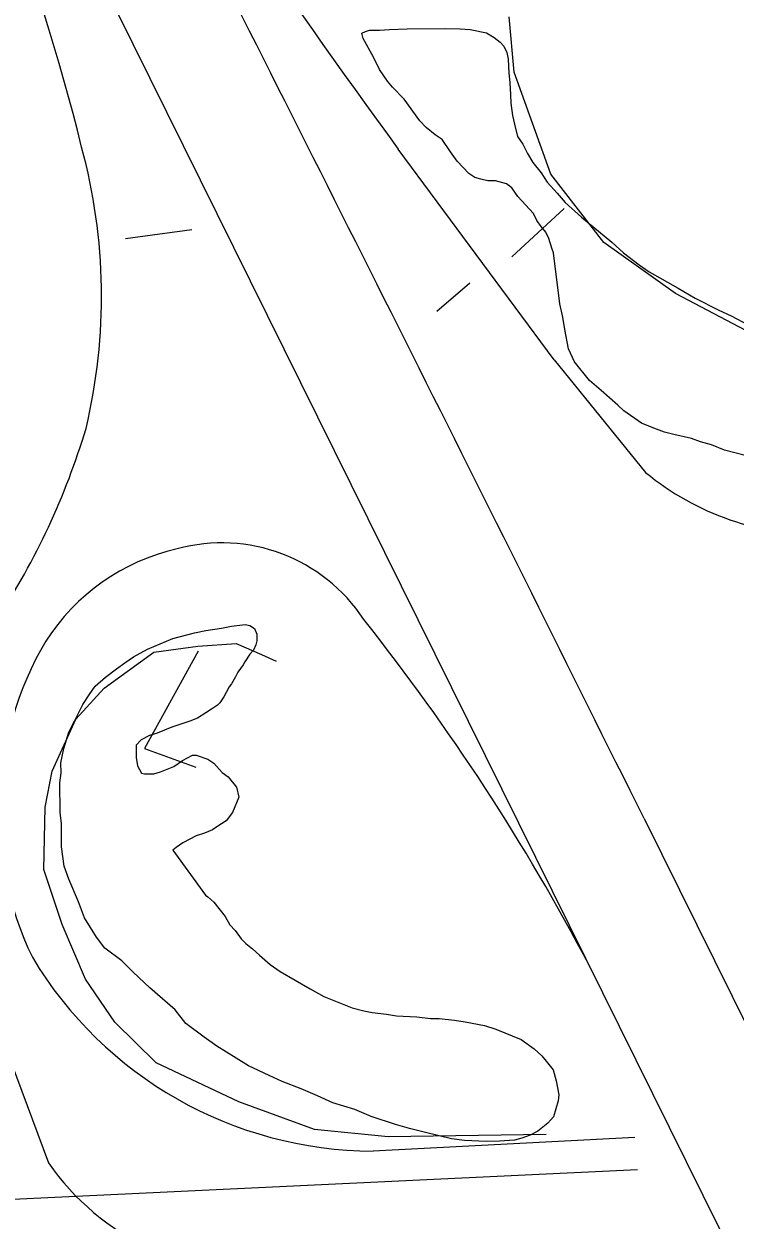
# Model space of a CAD drawing. Extents: x 3313442 to 3351311, y 721974 to 747360.
# Drawn here: x 3334367 to 3334934, y 735084 to 736038 of the extents above; entities that cross this region are included whole.
import ezdxf

# ---------------------------------------------------------------- set-up
doc = ezdxf.new("R2010")
doc.units = 0
for name, color, linetype in [('V-ROAD-CNTR', 7, 'Continuous'), ('V-SITE-VEGE', 7, 'Continuous'), ('V-TOPO-SHOR', 7, 'Continuous')]:
    doc.layers.add(name, color=color, linetype=linetype)

msp = doc.modelspace()

# ---------------------------------------------------------------- linework, layer by layer
at = {"layer": 'V-ROAD-CNTR'}
for points in [[(3335325.1, 734280.03), (3335107.92, 734700.52), (3334841.49, 735238.84), (3334213.43, 736507.88)], [(3334789.38, 735770.26), (3334665.27, 735938.19)], [(3334789.38, 735770.26), (3334862.39, 735680.42)], [(3334861.1, 735404.55), (3335268.2, 734582.82)], [(3334314.85, 735322.14), (3334386.46, 735130.1)], [(3334853.85, 735150.34), (3334645.14, 735139.49)], [(3329842.89, 734845.23), (3331486.55, 734915.1), (3332609.53, 734970.1), (3334307.49, 735098.71), (3334855.82, 735124.84)]]:
    msp.add_lwpolyline(points, dxfattribs=at)
for centre, radius, start, end in [((3332705.24, 735516.61), 1759.36, 13.91562, 28.29857), ((3339912.16, 739780.55), 6503.35, 212.081297, 216.215758), ((3229842.23, 683205.02), 117276.4, 26.4296313, 26.8215341), ((3333973.1, 735820.77), 455.66, 346.64979, 15.13258), ((3333859.1, 735882.75), 581.88, 326.70806, 343.30124), ((3334999.75, 735846.39), 215.44, 230.39079, 271.49895), ((3334524.73, 735489.07), 135.17, 33.28108, 105.34649), ((3334526.26, 735455.18), 168.43, 102.79538, 147.44493), ((3333265.21, 734472.59), 1753.1, 27.68166, 38.47175), ((3334614.5, 735409.94), 267.31, 149.44915, 205.71208), ((3334646.11, 735457), 317.51, 210.89644, 269.82565), ((3334556.87, 735249.4), 208.02, 214.99285, 273.6427)]:
    msp.add_arc(centre, radius, start, end, dxfattribs=at)
at = {"layer": 'V-SITE-VEGE'}
for points in [[(3334951.12, 735691.47), (3334925.3, 735698.29), (3334914.96, 735702.43), (3334906.04, 735704.7), (3334898.99, 735707.45), (3334884.91, 735710.62), (3334877.4, 735712.43), (3334868.94, 735715.64), (3334859.06, 735719.78), (3334844.93, 735729.51), (3334840.21, 735734.15), (3334827, 735745.76), (3334817.56, 735753.65), (3334805.73, 735768.55), (3334800.96, 735778.82), (3334798.03, 735794.26), (3334796.54, 735804.08), (3334794.11, 735814.84), (3334789.1, 735855.56), (3334787.66, 735859.3), (3334785.26, 735866.78), (3334782.88, 735871.91), (3334779.09, 735876.56), (3334775.77, 735881.22), (3334772.92, 735886.82), (3334760.63, 735900.31), (3334755.88, 735907.3), (3334751.64, 735910.55), (3334742.72, 735912.82), (3334736.63, 735912.77), (3334731, 735914.13), (3334726.3, 735915.5), (3334721.59, 735918.74), (3334712.14, 735928.5), (3334706.93, 735935.96), (3334700.29, 735945.74), (3334694.64, 735949.44), (3334687.56, 735955.48), (3334682.37, 735960.59), (3334670.05, 735977.83), (3334660.6, 735987.59), (3334656.81, 735992.24), (3334650.18, 736001.56), (3334645.41, 736011.36), (3334637.33, 736026.29), (3334636.36, 736030.5), (3334639.16, 736031.93), (3334642.43, 736032.89), (3334650.39, 736032.96), (3334658.35, 736033.49), (3334672.41, 736034.07), (3334702.86, 736034.32), (3334714.58, 736033.94), (3334722.54, 736033.54), (3334735.68, 736030.83), (3334741.8, 736027.13), (3334746.52, 736023.42), (3334749.35, 736020.16), (3334751.74, 736015.03), (3334752.72, 736009.88), (3334753.28, 735998.64), (3334754.27, 735991.16), (3334754.82, 735981.32), (3334754.87, 735974.76), (3334756.36, 735964.93), (3334757.82, 735957.92), (3334760.24, 735948.1), (3334764.51, 735942.04), (3334768.31, 735934.58), (3334772.59, 735927.58), (3334779.22, 735919.2), (3334783.96, 735911.74), (3334792, 735902.91), (3334798.15, 735895.46), (3334811.36, 735883.85), (3334835.42, 735863.9), (3334844.85, 735855.54), (3334857.12, 735845.8), (3334865.12, 735840.24), (3334888.19, 735827.31), (3334901.84, 735819.45), (3334920.66, 735809.77), (3334930.53, 735805.16), (3334944.65, 735797.78)], [(3334717.95, 735147.98), (3334707.63, 735149.3), (3334686.97, 735154.29), (3334674.3, 735157.46), (3334663.03, 735160.65), (3334643.77, 735167.06), (3334630.6, 735172.57), (3334613.22, 735178.06), (3334601, 735183.58), (3334587.83, 735189.1), (3334572.79, 735195.07), (3334562.45, 735199.67), (3334545.99, 735207.51), (3334536.1, 735213.51), (3334520.56, 735223.23), (3334510.67, 735230.18), (3334496.05, 735241.3), (3334487.53, 735252.01), (3334467.24, 735269.65), (3334454.02, 735282.2), (3334445.05, 735291.03), (3334431.38, 735301.22), (3334424.75, 735310.07), (3334415.26, 735325.46), (3334410.47, 735338.07), (3334402.83, 735356.28), (3334399, 735366.56), (3334397, 735382.01), (3334396.85, 735400.28), (3334395.84, 735409.64), (3334395.65, 735433.06), (3334396.52, 735441.03), (3334396.46, 735449), (3334398.71, 735460.26), (3334402.82, 735473.41), (3334407.43, 735482.82), (3334413.89, 735495.52), (3334418.98, 735503.06), (3334423.61, 735510.13), (3334431.99, 735517.22), (3334440.83, 735523.85), (3334447.36, 735528.59), (3334454.35, 735533.33), (3334465.54, 735539.51), (3334485.62, 735548.11), (3334502.92, 735552.46), (3334511.81, 735554.41), (3334524.44, 735556.39), (3334532.39, 735557.85), (3334543.16, 735559.34), (3334546.91, 735558.44), (3334550.68, 735556.13), (3334552.59, 735551.46), (3334552.63, 735546.3), (3334551.73, 735543.02), (3334549.88, 735538.79), (3334547.1, 735535.48), (3334542.93, 735529.36), (3334541.54, 735527.01), (3334537.37, 735521.35), (3334535.53, 735517.59), (3334532.3, 735511.94), (3334530.44, 735509.58), (3334528.13, 735504.88), (3334526.29, 735501.58), (3334523.04, 735496.87), (3334521.19, 735494.98), (3334516.53, 735491.67), (3334511.87, 735488.81), (3334505.34, 735484.55), (3334499.27, 735482.15), (3334484.78, 735477.35), (3334473.11, 735472.57), (3334467.03, 735470.65), (3334460.5, 735467.32), (3334456.32, 735463.07), (3334456.4, 735453.23), (3334457.39, 735446.68), (3334460.71, 735440.61), (3334463.06, 735440.16), (3334470.56, 735440.22), (3334475.7, 735441.67), (3334486.44, 735445.97), (3334493.43, 735450.71), (3334501.36, 735455), (3334504.17, 735455.02), (3334513.57, 735451.82), (3334518.28, 735448.57), (3334524.9, 735441.13), (3334529.61, 735437.89), (3334536.24, 735429.51), (3334538.18, 735421.56), (3334533.12, 735409.33), (3334528.02, 735402.73), (3334520.56, 735397.99), (3334517.3, 735395.62), (3334510.76, 735392.76), (3334504.22, 735390.83), (3334493.49, 735385.12), (3334488.37, 735381.33), (3334485.57, 735379.44)], [(3334485.57, 735379.44), (3334511.63, 735343.57), (3334513.51, 735342.18), (3334518.23, 735338), (3334527.23, 735326.36), (3334531.03, 735319.83), (3334535.28, 735315.18), (3334540.02, 735308.66), (3334543.8, 735304.94), (3334548.98, 735300.77), (3334554.65, 735295.66), (3334563.14, 735288.23), (3334571.15, 735282.67), (3334595.16, 735268.81), (3334605.98, 735262.8), (3334621.96, 735256.37), (3334628.55, 735253.61), (3334637.93, 735251.35), (3334644.51, 735249.99), (3334655.76, 735248.68), (3334663.74, 735247.34), (3334680.14, 735246.53), (3334690.93, 735245.21), (3334697.96, 735245.27), (3334710.15, 735243.96), (3334718.59, 735242.62), (3334734.08, 735239.47), (3334743, 735236.73), (3334763.22, 735228.46), (3334773.58, 735221.05), (3334779.72, 735215.47), (3334788.71, 735204.3), (3334791.12, 735195.42), (3334793.09, 735184.19), (3334792.66, 735179.5), (3334789.01, 735166.82), (3334784.37, 735161.63), (3334776.45, 735155.47), (3334770.39, 735152.15), (3334763.85, 735149.75), (3334757.77, 735148.3), (3334746.07, 735147.27), (3334735.29, 735147.18), (3334717.95, 735147.98)]]:
    msp.add_lwpolyline(points, dxfattribs=at)
at = {"layer": 'V-TOPO-SHOR'}
for p, q in [((3334797.55, 735890.79), (3334755.83, 735852.17)), ((3334500.72, 735873.88), (3334448.02, 735866.59)), ((3334722.18, 735831.27), (3334695.97, 735808.63))]:
    msp.add_line(p, q, dxfattribs=at)
for points in [[(3335034.19, 735745.26), (3334886.3, 735822.98), (3334829.16, 735863.79), (3334786.94, 735918.12), (3334757.58, 735999.51), (3334753.51, 736043.61)], [(3334783.25, 735152.78), (3334657.28, 735150.85), (3334598.51, 735156.74), (3334538.26, 735178.67), (3334472.31, 735209.77), (3334439.39, 735242.31), (3334416.01, 735276.54), (3334397.43, 735320.11), (3334382.85, 735364.05), (3334383.95, 735413.48), (3334389.37, 735442.28), (3334408.19, 735483.64), (3334430.98, 735508.39), (3334470.37, 735537.1), (3334505.51, 735541.96), (3334536.05, 735543.98), (3334556.26, 735535.33), (3334568.07, 735529.95)], [(3334505.88, 735537.95), (3334462.91, 735460.4), (3334503.9, 735445.58)]]:
    msp.add_lwpolyline(points, dxfattribs=at)

doc.saveas('drawing.dxf')
